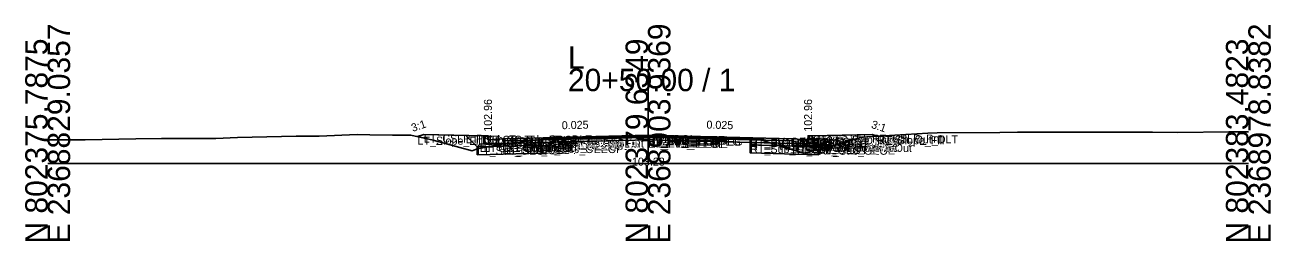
# Model space of a CAD drawing. Extents: x -26 to 8153, y -10 to 9520.
# Drawn here: x 997.2 to 1152.8, y 1990.3 to 2017.3 of the extents above; entities that cross this region are included whole.
import ezdxf

# ---------------------------------------------------------------- set-up
doc = ezdxf.new("R2010")
doc.units = 0
for name, color, linetype in [('Exist CMT Pavement', 7, 'Continuous'), ('Exist Cross Section Cell', 7, 'Continuous'), ('Exist XS Center Line Elevation Label', 7, 'Continuous'), ('Exist XS Ground Line', 7, 'Continuous'), ('Prop CMT Conc Surface', 7, 'Continuous'), ('Prop CMT Concrete Structures', 7, 'Continuous'), ('Prop CMT Pvmt Course 1', 7, 'Continuous'), ('Prop CMT Pvmt Course 1 CG', 7, 'Continuous'), ('Prop CMT Pvmt Course 1 Wedge', 7, 'Continuous'), ('Prop CMT Pvmt Course 2', 7, 'Continuous'), ('Prop CMT Pvmt Course 2 Wedge', 7, 'Continuous'), ('Prop CMT Pvmt Course 3', 7, 'Continuous'), ('Prop CMT Pvmt Course 3 Wedge', 7, 'Continuous'), ('Prop CMT Pvmt Surface', 7, 'Continuous'), ('Prop CMT Pvmt Wedge Surface 1', 7, 'Continuous'), ('Prop CMT Pvmt Wedge Surface 2', 7, 'Continuous'), ('Prop CMT Pvmt Wedge Surface 3', 7, 'Continuous'), ('Prop CMT Shallow Undercut', 7, 'Continuous'), ('Prop CMT Shallow Undercut Boundary', 7, 'Continuous'), ('Prop CMT Slope Grass', 7, 'Continuous'), ('Prop CMT Subgrade Earthwork', 7, 'Continuous'), ('Prop XS Earthwork Shape', 7, 'Continuous'), ('Prop XS Hydro Elevations', 7, 'Continuous'), ('Prop XS SE Text', 7, 'Continuous'), ('Prop XS Side Slope Text', 7, 'Continuous'), ('Prop XS Subgrade Earthwork', 7, 'Continuous'), ('Scratch_Level_2', 7, 'Continuous'), ('Scratch_Level_6', 7, 'Continuous')]:
    doc.layers.add(name, color=color, linetype=linetype)

msp = doc.modelspace()

# ---------------------------------------------------------------- linework, layer by layer
at = {"layer": 'Exist CMT Pavement'}
for p, q in [((1061.74, 2002.99), (1067.65, 2003.09)), ((1067.65, 2003.09), (1074.77, 2003.23)), ((1074.77, 2003.23), (1080.63, 2003.21)), ((1080.63, 2003.21), (1087.77, 2003.21))]:
    msp.add_line(p, q, dxfattribs=at)
at = {"layer": 'Exist Cross Section Cell'}
for p, q in [((1075, 2000), (1075, 2011.83)), ((1000, 2000), (1075, 2000)), ((1075, 2000), (1150, 2000))]:
    msp.add_line(p, q, dxfattribs=at)
at = {"layer": 'Exist XS Ground Line'}
for p, q in [((1033.93, 2003.43), (1038.68, 2003.64)), ((1038.68, 2003.64), (1040.26, 2003.57)), ((1101.7, 2003.28), (1109.94, 2003.78)), ((1109.94, 2003.78), (1111.14, 2003.84)), ((1111.14, 2003.84), (1118.97, 2003.87)), ((1118.97, 2003.87), (1121.15, 2003.9)), ((1121.15, 2003.9), (1128.5, 2003.93)), ((1128.5, 2003.93), (1131.17, 2003.93)), ((1131.17, 2003.93), (1138.02, 2003.91)), ((1138.02, 2003.91), (1141.18, 2003.89)), ((1141.18, 2003.89), (1147.55, 2003.94)), ((1147.55, 2003.94), (1150, 2003.94)), ((1000, 2002.96), (1000.99, 2002.95)), ((1000.99, 2002.95), (1004.68, 2002.97)), ((1004.68, 2002.97), (1011, 2003.08)), ((1011, 2003.08), (1014.2, 2003.12)), ((1014.2, 2003.12), (1021.02, 2003.12)), ((1021.02, 2003.12), (1023.73, 2003.25)), ((1023.73, 2003.25), (1031.03, 2003.43)), ((1031.03, 2003.43), (1033.93, 2003.43)), ((1040.26, 2003.57), (1043.07, 2003.53)), ((1043.07, 2003.53), (1045.39, 2003.53)), ((1045.39, 2003.53), (1048.18, 2002.91)), ((1048.18, 2002.91), (1051.5, 2002)), ((1053.67, 2001.81), (1056.2, 2002.31)), ((1056.2, 2002.31), (1057.36, 2002.49)), ((1057.36, 2002.49), (1061.74, 2002.99)), ((1061.74, 2002.99), (1067.65, 2003.09)), ((1067.65, 2003.09), (1074.77, 2003.23)), ((1074.77, 2003.23), (1080.63, 2003.21)), ((1080.63, 2003.21), (1087.77, 2003.21)), ((1087.77, 2003.21), (1088.83, 2003.03)), ((1088.83, 2003.03), (1092.18, 2001.97)), ((1094.5, 2001.27), (1097.98, 2002.22)), ((1097.98, 2002.22), (1101.7, 2003.28)), ((1051.5, 2002), (1053.02, 2001.6)), ((1053.02, 2001.6), (1053.67, 2001.81)), ((1092.18, 2001.97), (1094.5, 2001.27))]:
    msp.add_line(p, q, dxfattribs=at)
at = {"layer": 'Prop CMT Conc Surface'}
for points in [[(1055, 2002.96), (1055, 2003.46), (1054.5, 2003.46)], [(1057, 2003.09), (1055, 2002.96)], [(1093, 2003.09), (1095, 2002.96)], [(1095, 2002.96), (1095, 2003.46), (1095.5, 2003.46)]]:
    msp.add_lwpolyline(points, dxfattribs=at)
at = {"layer": 'Prop CMT Concrete Structures'}
for points in [[(1057, 2003.09), (1055, 2002.96), (1055, 2003.46), (1054.5, 2003.46)], [(1054.5, 2003.46), (1054.5, 2002.44), (1057, 2002.51)], [(1057, 2002.51), (1057, 2003.09)], [(1093, 2003.09), (1095, 2002.96), (1095, 2003.46), (1095.5, 2003.46)], [(1095.5, 2003.46), (1095.5, 2002.44), (1093, 2002.51)], [(1093, 2002.51), (1093, 2003.09)]]:
    msp.add_lwpolyline(points, dxfattribs=at)
at = {"layer": 'Prop CMT Pvmt Course 1'}
for points in [[(1075, 2003.54), (1057, 2003.09)], [(1057, 2003.09), (1057, 2002.84)], [(1057, 2002.84), (1061.74, 2002.96)], [(1061.74, 2003.08), (1075, 2003.42)], [(1061.74, 2002.96), (1061.74, 2003.08)], [(1075, 2003.29), (1075, 2003.54)], [(1075, 2003.54), (1093, 2003.09)], [(1075, 2003.29), (1075, 2003.54)], [(1075, 2003.42), (1075, 2003.29), (1075, 2003.29)], [(1087.77, 2003.1), (1075, 2003.42)], [(1075, 2003.42), (1075, 2003.29), (1075, 2003.29)], [(1087.77, 2002.97), (1087.77, 2003.1)], [(1093, 2002.84), (1087.77, 2002.97)], [(1093, 2003.09), (1093, 2002.84)]]:
    msp.add_lwpolyline(points, dxfattribs=at)
at = {"layer": 'Prop CMT Pvmt Course 1 CG'}
for points in [[(1057, 2002.51), (1054, 2002.43), (1053.66, 2002.09)], [(1053.66, 2002.09), (1057, 2002.18)], [(1057, 2002.18), (1057, 2002.51)], [(1093, 2002.51), (1096, 2002.43), (1096.34, 2002.09)], [(1093, 2002.18), (1093, 2002.51)], [(1096.34, 2002.09), (1093, 2002.18)]]:
    msp.add_lwpolyline(points, dxfattribs=at)
at = {"layer": 'Prop CMT Pvmt Course 1 Wedge'}
for points in [[(1075, 2003.42), (1061.74, 2003.08)], [(1075, 2003.42), (1087.77, 2003.1)]]:
    msp.add_lwpolyline(points, dxfattribs=at)
at = {"layer": 'Prop CMT Pvmt Course 2'}
for points in [[(1061.74, 2002.96), (1057, 2002.84)], [(1057, 2002.84), (1057, 2002.51)], [(1057, 2002.51), (1061.74, 2002.63)], [(1061.74, 2002.63), (1061.74, 2002.96)], [(1087.77, 2002.64), (1087.77, 2002.97)], [(1087.77, 2002.97), (1093, 2002.84)], [(1093, 2002.51), (1087.77, 2002.64)], [(1093, 2002.84), (1093, 2002.51)]]:
    msp.add_lwpolyline(points, dxfattribs=at)
at = {"layer": 'Prop CMT Pvmt Course 2 Wedge'}
for points in [[(1075, 2003.29), (1061.74, 2002.96)], [(1075, 2003.29), (1087.77, 2002.97)]]:
    msp.add_lwpolyline(points, dxfattribs=at)
at = {"layer": 'Prop CMT Pvmt Course 3'}
for points in [[(1061.74, 2002.63), (1057, 2002.51)], [(1057, 2002.51), (1057, 2002.18)], [(1057, 2002.18), (1061.74, 2002.3)], [(1061.74, 2002.3), (1061.74, 2002.63)], [(1087.77, 2002.64), (1093, 2002.51)], [(1087.77, 2002.31), (1087.77, 2002.64)], [(1093, 2002.18), (1087.77, 2002.31)], [(1093, 2002.51), (1093, 2002.18)]]:
    msp.add_lwpolyline(points, dxfattribs=at)
at = {"layer": 'Prop CMT Pvmt Course 3 Wedge'}
for points in [[(1075, 2002.96), (1061.74, 2002.63)], [(1075, 2002.96), (1087.77, 2002.64)]]:
    msp.add_lwpolyline(points, dxfattribs=at)
at = {"layer": 'Prop CMT Pvmt Surface'}
for points in [[(1075, 2003.54), (1057, 2003.09)], [(1075, 2003.54), (1093, 2003.09)]]:
    msp.add_lwpolyline(points, dxfattribs=at)
at = {"layer": 'Prop CMT Pvmt Wedge Surface 1'}
for points in [[(1057, 2002.84), (1057, 2003.09)], [(1061.74, 2002.96), (1057, 2002.84)], [(1075, 2003.42), (1061.74, 2003.08)], [(1061.74, 2003.08), (1061.74, 2002.96)], [(1075, 2003.42), (1087.77, 2003.1)], [(1087.77, 2003.1), (1087.77, 2002.97)], [(1087.77, 2002.97), (1093, 2002.84)], [(1093, 2002.84), (1093, 2003.09)]]:
    msp.add_lwpolyline(points, dxfattribs=at)
at = {"layer": 'Prop CMT Pvmt Wedge Surface 2'}
for points in [[(1075, 2003.29), (1057, 2002.84)], [(1057, 2002.84), (1057, 2003.09)], [(1075, 2003.29), (1093, 2002.84)], [(1093, 2002.84), (1093, 2003.09)]]:
    msp.add_lwpolyline(points, dxfattribs=at)
at = {"layer": 'Prop CMT Pvmt Wedge Surface 3'}
for points in [[(1057, 2002.51), (1057, 2003.09)], [(1075, 2002.96), (1057, 2002.51)], [(1075, 2002.96), (1093, 2002.51)], [(1093, 2002.51), (1093, 2003.09)]]:
    msp.add_lwpolyline(points, dxfattribs=at)
at = {"layer": 'Prop CMT Shallow Undercut'}
for points in [[(1053.67, 2001.81), (1055.32, 2002.14), (1061.74, 2002.3), (1061.74, 2001.3), (1053.66, 2001.09)], [(1091.39, 2002.22), (1092.18, 2001.97), (1094.5, 2001.27), (1096.34, 2001.77), (1096.34, 2001.09), (1087.77, 2001.31), (1087.77, 2002.31)]]:
    msp.add_lwpolyline(points, close=True, dxfattribs=at)
at = {"layer": 'Prop CMT Shallow Undercut Boundary'}
for p, q in [((1053.66, 2002.09), (1061.74, 2002.3)), ((1053.66, 2002.09), (1053.66, 2001.09)), ((1061.74, 2002.3), (1061.74, 2001.3)), ((1087.77, 2002.31), (1087.77, 2001.31)), ((1087.77, 2002.31), (1096.34, 2002.09)), ((1096.34, 2002.09), (1096.34, 2001.09)), ((1061.74, 2001.3), (1053.66, 2001.09)), ((1087.77, 2001.31), (1096.34, 2001.09))]:
    msp.add_line(p, q, dxfattribs=at)
at = {"layer": 'Prop CMT Slope Grass'}
for points in [[(1054.5, 2003.46), (1047, 2003.61), (1046.21, 2003.35)], [(1095.5, 2003.46), (1103, 2003.61), (1103.64, 2003.4)]]:
    msp.add_lwpolyline(points, dxfattribs=at)
at = {"layer": 'Prop CMT Subgrade Earthwork'}
for points in [[(1057, 2002.18), (1053.66, 2002.09), (1052.25, 2003.51)], [(1061.74, 2002.3), (1057, 2002.18)], [(1061.74, 2002.3), (1061.76, 2002.99)], [(1087.77, 2002.31), (1087.76, 2003.21)], [(1087.77, 2002.31), (1093, 2002.18)], [(1093, 2002.18), (1096.34, 2002.09), (1097.75, 2003.51)]]:
    msp.add_lwpolyline(points, dxfattribs=at)
at = {"layer": 'Prop XS Earthwork Shape'}
for points in [[(1047, 2003.61), (1046.21, 2003.35), (1048.18, 2002.91), (1051.5, 2002), (1053.02, 2001.6), (1053.67, 2001.81), (1053.66, 2002.09), (1052.25, 2003.51)], [(1061.74, 2002.3), (1061.74, 2001.3), (1053.66, 2001.09), (1053.67, 2001.81), (1055.32, 2002.14), (1057, 2002.18)], [(1055.32, 2002.14), (1053.66, 2002.09), (1053.67, 2001.81)], [(1056.2, 2002.31), (1057.36, 2002.49), (1061.74, 2002.99), (1061.76, 2002.99), (1061.74, 2002.3), (1057, 2002.18), (1055.32, 2002.14)], [(1087.76, 2003.21), (1087.77, 2003.21), (1088.83, 2003.03), (1091.39, 2002.22), (1087.77, 2002.31)], [(1092.18, 2001.97), (1094.5, 2001.27), (1096.34, 2001.77), (1096.34, 2001.09), (1087.77, 2001.31), (1087.77, 2002.31), (1091.39, 2002.22)], [(1092.18, 2001.97), (1094.5, 2001.27), (1096.34, 2001.77), (1096.34, 2002.09), (1093, 2002.18), (1091.39, 2002.22)], [(1101.7, 2003.28), (1103.64, 2003.4), (1103, 2003.61), (1097.75, 2003.51), (1096.34, 2002.09), (1096.34, 2001.77), (1097.98, 2002.22)]]:
    msp.add_lwpolyline(points, close=True, dxfattribs=at)
at = {"layer": 'Prop XS Subgrade Earthwork'}
for p, q in [((1053.66, 2002.09), (1061.74, 2002.3)), ((1096.34, 2002.09), (1087.77, 2002.31))]:
    msp.add_line(p, q, dxfattribs=at)
at = {"layer": 'Scratch_Level_6'}
for points in [[(1053.67, 2001.81), (1055.32, 2002.14), (1061.74, 2002.3), (1061.74, 2001.3), (1053.66, 2001.09)], [(1091.39, 2002.22), (1092.18, 2001.97), (1094.5, 2001.27), (1096.34, 2001.77), (1096.34, 2001.09), (1087.77, 2001.31), (1087.77, 2002.31)]]:
    msp.add_lwpolyline(points, close=True, dxfattribs=at)

# ---------------------------------------------------------------- texts
at = {"layer": 'Exist Cross Section Cell'}
for s, p in [('E 2368829.0357', (1002.8, 1990)), ('E 2368903.9369', (1077.8, 1990)), ('E 2368978.8382', (1152.8, 1990)), ('N 802375.7875', (1000, 1990)), ('N 802379.6349', (1075, 1990)), ('N 802383.4823', (1150, 1990))]:
    msp.add_text(s, height=2.8, rotation=90, dxfattribs=at).set_placement(p)
for s, p in [('L', (1065, 2011.83)), ('20+50.00 / 1', (1065, 2009.03))]:
    msp.add_text(s, height=2.8, dxfattribs=at).set_placement(p)
at = {"layer": 'Exist XS Center Line Elevation Label'}
msp.add_text('103.23', height=1, dxfattribs=at).set_placement((1073, 1999.73))
at = {"layer": 'Prop XS Hydro Elevations'}
for p in [(1055.5, 2003.96), (1095.5, 2003.96)]:
    msp.add_text('102.96', height=1, rotation=90, dxfattribs=at).set_placement(p)
at = {"layer": 'Prop XS SE Text'}
for rotation, p in [(1.4321, (1064.24, 2004.27)), (358.5679, (1082.29, 2004.36))]:
    msp.add_text('0.025', height=1, rotation=rotation, dxfattribs=at).set_placement(p)
at = {"layer": 'Prop XS Side Slope Text'}
for rotation, p in [(18.4349, (1045.61, 2003.94)), (341.5651, (1102.8, 2004.47))]:
    msp.add_text('3:1', height=1, rotation=rotation, dxfattribs=at).set_placement(p)
at = {"layer": 'Scratch_Level_2'}
for s, p in [('LT_CSLP_Pnt', (1047, 2002.61)), ('RT_CSLP_Pnt', (1103, 2002.61)), ('LT_Slope_Fill', (1046.21, 2002.35)), ('LT_Sub_Trench_Out_DLT', (1052.25, 2002.51)), ('LT_Sub_OEOP', (1053.66, 2001.09)), ('LT_CG1_Shelf_Out', (1054, 2001.43)), ('LT_CG_Top_BOC', (1054.5, 2002.46)), ('LT_CG_Bot_BOC', (1054.5, 2001.44)), ('LT_CG_Top_Face', (1055, 2002.46)), ('LT_CG_Top_Gut', (1055, 2001.96)), ('LT_PV1_OEOT', (1057, 2002.09)), ('LT_PV2_OEOT', (1057, 2001.84)), ('LT_PV3_OEOT', (1057, 2001.51)), ('LT_CG_Bot_IE', (1057, 2001.51)), ('LT_Sub_OEOT', (1057, 2001.18)), ('LT_PV1_OEEOP', (1061.74, 2002.08)), ('LT_PV_OEEOP_EG', (1061.74, 2001.99)), ('LT_PV2_OEEOP', (1061.74, 2001.96)), ('LT_PV3_OEEOP', (1061.74, 2001.63)), ('LT_Sub_OEEOP', (1061.74, 2001.3)), ('LT_PV_Sub_Tie_Out', (1061.76, 2001.99)), ('PV1_PGL', (1075, 2002.54)), ('RT_PV1_IEEOP', (1075, 2002.42)), ('LT_PV1_IEEOP', (1075, 2002.42)), ('RT_PV2_IEEOP', (1075, 2002.29)), ('LT_PV2_IEEOP', (1075, 2002.29)), ('PV2_PGL', (1075, 2002.29)), ('RT_PV_IEEOP_EG', (1075, 2002.23)), ('LT_PV_IEEOP_EG', (1075, 2002.23)), ('RT_PV3_IEEOP', (1075, 2001.96)), ('LT_PV3_IEEOP', (1075, 2001.96)), ('RT_PV_Sub_Tie_Out', (1087.76, 2002.21)), ('RT_PV_OEEOP_EG', (1087.77, 2002.21)), ('RT_PV1_OEEOP', (1087.77, 2002.1)), ('RT_PV2_OEEOP', (1087.77, 2001.97)), ('RT_PV3_OEEOP', (1087.77, 2001.64)), ('RT_Sub_OEEOP', (1087.77, 2001.31)), ('RT_PV1_OEOT', (1093, 2002.09)), ('RT_PV2_OEOT', (1093, 2001.84)), ('RT_PV3_OEOT', (1093, 2001.51)), ('RT_CG_Bot_IE', (1093, 2001.51)), ('RT_Sub_OEOT', (1093, 2001.18)), ('RT_CG_Top_Face', (1095, 2002.46)), ('RT_CG_Top_Gut', (1095, 2001.96)), ('RT_CG_Top_BOC', (1095.5, 2002.46)), ('RT_CG_Bot_BOC', (1095.5, 2001.44)), ('RT_CG1_Shelf_Out', (1096, 2001.43)), ('RT_Sub_OEOP', (1096.34, 2001.09)), ('RT_Sub_Trench_Out_DLT', (1097.75, 2002.51)), ('RT_Slope_Fill', (1103.64, 2002.4))]:
    msp.add_text(s, height=1, dxfattribs=at).set_placement(p)

doc.saveas('drawing.dxf')
